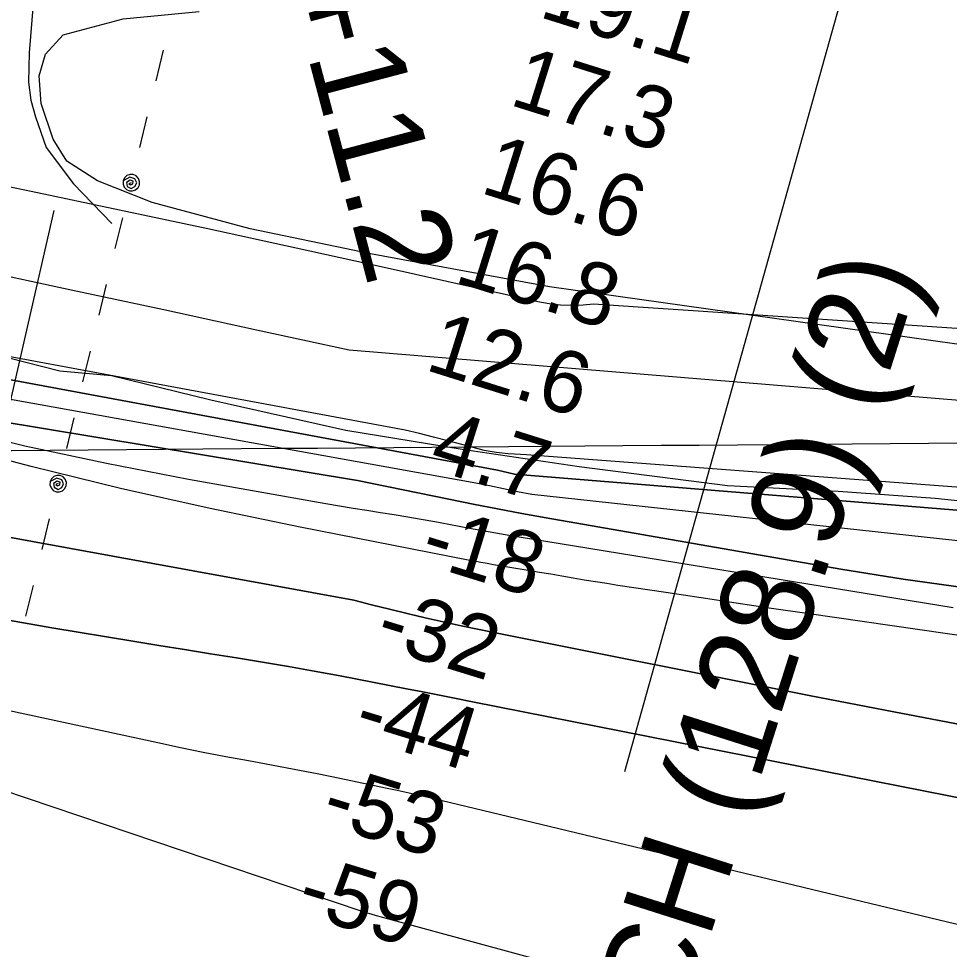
# Model space of a CAD drawing. Extents: x 3535183 to 3573198, y 534952 to 560562.
# Drawn here: x 3557103 to 3558107, y 546007 to 547011 of the extents above; entities that cross this region are included whole.
import ezdxf

# ---------------------------------------------------------------- set-up
doc = ezdxf.new("R2010")
doc.units = 0
for name, color, linetype in [('V-CHAN-NAID', 7, 'Continuous'), ('V-GRID-MAJR', 7, 'Continuous'), ('V-RIVR-EDGE', 7, 'Continuous'), ('V-RIVR-RANG', 7, 'Continuous'), ('V-SITE-VEGE', 7, 'Continuous'), ('V-SURV-IDEN', 7, 'Continuous'), ('V-TOPO-DPTH', 7, 'Continuous'), ('V-TOPO-MAJR', 7, 'Continuous'), ('V-TOPO-MINR', 7, 'Continuous'), ('V-TOPO-SHOR', 7, 'Continuous'), ('V-TOPO-WATR', 7, 'Continuous'), ('V-UTIL-LINE', 7, 'Continuous')]:
    doc.layers.add(name, color=color, linetype=linetype)

msp = doc.modelspace()

# ---------------------------------------------------------------- linework, layer by layer
at = {"layer": 'V-GRID-MAJR'}
msp.add_spline([(3539332.196, 546413.546), (3544607.59, 546451.528), (3549882.9790000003, 546490.277), (3555158.363, 546529.794), (3560433.741, 546570.077), (3565709.113, 546611.128), (3570984.478, 546652.946), (3570984.4790000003, 546652.946)], degree=3, dxfattribs=at)
at = {"layer": 'V-RIVR-EDGE'}
for points in [[(3557867.526648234, 546506.5137140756), (3557707.655860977, 546527.129021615), (3557581.480310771, 546545.8228293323), (3557455.922029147, 546566.3532919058), (3557310.1741799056, 546599.1882187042), (3557203.0112335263, 546625.1877384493), (3557147.2655325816, 546630.2273980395), (3557092.1552812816, 546644.4563922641)], [(3558260.8207770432, 546475.5175847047), (3558091.7515646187, 546493.0920020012), (3557986.994058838, 546500.7037619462), (3557867.526648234, 546506.5137140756)]]:
    msp.add_lwpolyline(points, dxfattribs=at)
at = {"layer": 'V-RIVR-RANG'}
msp.add_line((3558037.1509, 547199.735), (3557756.6949, 546198.2639000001), dxfattribs=at)
at = {"layer": 'V-SITE-VEGE'}
msp.add_lwpolyline([(3558186.915, 546649.454), (3557675.671, 546721.392), (3557482.501, 546757.023), (3557352.539, 546783.907), (3557246.842, 546812.161), (3557187.665, 546835.74), (3557154.535, 546856.922), (3557140.098, 546880.5210000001), (3557126.901, 546919.009), (3557124.714, 546948.885), (3557131.71, 546972.0480000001), (3557150.7830000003, 546993.1), (3557215.4590000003, 547010.428), (3557297.649, 547018.075)], dxfattribs=at)
at = {"layer": 'V-TOPO-DPTH'}
for points in [[(3560161.066004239, 546499.7649881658), (3559138.7533365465, 546519.5893166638), (3559133.973132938, 546519.0333681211), (3559131.566949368, 546518.8936694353), (3559104.676625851, 546518.0010845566), (3559096.80275309, 546517.9568696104), (3559088.9457691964, 546518.2007205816), (3559081.1141186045, 546518.8766704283), (3559073.2993568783, 546519.8406861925), (3557459.2494741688, 546652.8050554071), (3557359.3513186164, 546674.6177542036), (3557259.424955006, 546696.2998326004), (3557159.4562793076, 546717.7859803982), (3557059.4593955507, 546739.1415077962)], [(3556843.7574036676, 546667.4433239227), (3557619.3271630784, 546523.4595379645), (3557625.4211666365, 546522.061633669), (3557631.5230255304, 546520.6996679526), (3557637.636667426, 546519.391610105), (3558203.7215075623, 546473.1441986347), (3558271.922804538, 546469.9134213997), (3558340.1021208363, 546466.1535322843), (3558408.2865837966, 546461.9953653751), (3559024.1822685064, 546406.5406051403), (3559042.122651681, 546403.575536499), (3559060.08391984, 546400.7483049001), (3559078.076515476, 546398.1278288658), (3560193.6260020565, 546388.7361832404)], [(3556843.7574036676, 546667.4433239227), (3557619.3271630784, 546523.4595379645), (3557625.4211666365, 546522.061633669), (3557631.5230255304, 546520.6996679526), (3557637.636667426, 546519.391610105), (3558203.7215075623, 546473.1441986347), (3558271.922804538, 546469.9134213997), (3558340.1021208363, 546466.1535322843), (3558408.2865837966, 546461.9953653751), (3559024.1822685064, 546406.5406051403), (3559042.122651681, 546403.575536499), (3559060.08391984, 546400.7483049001), (3559078.076515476, 546398.1278288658), (3560193.6260020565, 546388.7361832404)], [(3557076.930140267, 546577.1713945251), (3557468.3673731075, 546512.2147430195), (3557566.8974509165, 546492.1460439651), (3557593.1295284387, 546486.9174962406), (3557619.38939197, 546481.8358329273), (3557645.690934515, 546476.9744962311), (3557672.020263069, 546472.2600439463), (3557989.9615153, 546416.7048948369), (3558057.095381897, 546405.9878506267), (3558124.39383563, 546396.5907208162), (3558191.939170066, 546389.173462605), (3558259.649091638, 546383.0761187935), (3558300.2763054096, 546380.01835093), (3558347.811273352, 546376.705811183), (3558395.366190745, 546373.7451806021), (3558442.9510323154, 546371.3124137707), (3558490.5558233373, 546369.2315561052), (3558538.141748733, 546366.9411817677), (3558585.6826062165, 546364.0200217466), (3558633.1558618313, 546360.1526831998), (3558680.584049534, 546355.6545589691), (3558960.9611361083, 546326.2431203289), (3559000.0899388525, 546321.963733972), (3560220.4021529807, 546322.9091876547)], [(3560220.4021529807, 546322.9091876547), (3559000.0899388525, 546321.963733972), (3558960.9611361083, 546326.2431203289), (3558680.584049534, 546355.6545589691), (3558633.1558618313, 546360.1526831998), (3558585.6826062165, 546364.0200217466), (3558538.141748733, 546366.9411817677), (3558490.5558233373, 546369.2315561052), (3558442.9510323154, 546371.3124137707), (3558395.366190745, 546373.7451806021), (3558347.811273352, 546376.705811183), (3558300.2763054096, 546380.01835093), (3558259.649091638, 546383.0761187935), (3558191.939170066, 546389.173462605), (3558124.39383563, 546396.5907208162), (3558057.095381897, 546405.9878506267), (3557989.9615153, 546416.7048948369), (3557672.020263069, 546472.2600439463), (3557645.690934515, 546476.9744962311), (3557619.38939197, 546481.8358329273), (3557593.1295284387, 546486.9174962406), (3557566.8974509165, 546492.1460439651), (3557468.3673731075, 546512.2147430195), (3557076.930140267, 546577.1713945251)], [(3558254.335842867, 546325.5055706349), (3557953.17280808, 546368.9536589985), (3557915.1562250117, 546374.4804818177), (3557877.147805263, 546380.0624717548), (3557839.151630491, 546385.727212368), (3557801.1636190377, 546391.4471200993), (3557749.450544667, 546399.2912187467), (3557737.330655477, 546401.1643311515), (3557725.2180491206, 546403.0826112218), (3557713.116367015, 546405.0686427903), (3557701.021967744, 546407.0998420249), (3557688.9320848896, 546409.1593290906), (3557676.8409405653, 546411.2113623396), (3557664.7479040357, 546413.2522148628), (3557652.653606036, 546415.2856135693), (3557615.0191893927, 546421.5951500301), (3557608.2119241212, 546422.7649742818), (3557601.411371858, 546423.9717516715), (3557594.6208891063, 546425.2339587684), (3557587.837119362, 546426.5331190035), (3557406.5577189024, 546462.0170141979), (3557309.3915622, 546482.161471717), (3557212.5613906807, 546503.7384612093), (3557116.235196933, 546527.464248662), (3557020.2449883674, 546552.6225680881)], [(3558254.335842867, 546325.5055706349), (3557953.17280808, 546368.9536589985), (3557915.1562250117, 546374.4804818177), (3557877.147805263, 546380.0624717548), (3557839.151630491, 546385.727212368), (3557801.1636190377, 546391.4471200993), (3557749.450544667, 546399.2912187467), (3557737.330655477, 546401.1643311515), (3557725.2180491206, 546403.0826112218), (3557713.116367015, 546405.0686427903), (3557701.021967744, 546407.0998420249), (3557688.9320848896, 546409.1593290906), (3557676.8409405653, 546411.2113623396), (3557664.7479040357, 546413.2522148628), (3557652.653606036, 546415.2856135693), (3557615.0191893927, 546421.5951500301), (3557608.2119241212, 546422.7649742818), (3557601.411371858, 546423.9717516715), (3557594.6208891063, 546425.2339587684), (3557587.837119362, 546426.5331190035), (3557406.5577189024, 546462.0170141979), (3557309.3915622, 546482.161471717), (3557212.5613906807, 546503.7384612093), (3557116.235196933, 546527.464248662), (3557020.2449883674, 546552.6225680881)], [(3556638.5204921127, 546534.118592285), (3557464.3087853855, 546383.1413017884), (3557483.5554293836, 546378.3178186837), (3557502.820701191, 546373.5709178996), (3557522.113914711, 546368.9388905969), (3557541.425756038, 546364.3834456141), (3557560.7717997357, 546359.9791757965), (3557580.1448114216, 546355.6998572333), (3557599.5582750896, 546351.6079655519), (3557618.9987067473, 546347.6410251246), (3557957.4473574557, 546280.280439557), (3558047.3596675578, 546262.7638391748), (3558137.3620043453, 546245.733805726)], [(3558137.3620043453, 546245.733805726), (3558047.3596675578, 546262.7638391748), (3557957.4473574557, 546280.280439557), (3557618.9987067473, 546347.6410251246), (3557599.5582750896, 546351.6079655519), (3557580.1448114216, 546355.6998572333), (3557560.7717997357, 546359.9791757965), (3557541.425756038, 546364.3834456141), (3557522.113914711, 546368.9388905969), (3557502.820701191, 546373.5709178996), (3557483.5554293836, 546378.3178186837), (3557464.3087853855, 546383.1413017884), (3556638.5204921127, 546534.118592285)], [(3557066.9538635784, 546366.1939817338), (3557138.4398700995, 546353.4579870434), (3557225.803035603, 546339.0580209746), (3557253.805935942, 546334.4773344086), (3557281.816140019, 546329.9421073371), (3557309.8372997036, 546325.4750695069), (3557337.865763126, 546321.0534911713), (3557365.8740337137, 546316.518918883), (3557393.848085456, 546311.7882781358), (3557421.7708089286, 546306.7635347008), (3557449.659313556, 546301.5427228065), (3557521.1143363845, 546287.7765895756), (3557538.998541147, 546284.3186667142), (3557556.8796265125, 546280.8447449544), (3557574.7560327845, 546277.346824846), (3557592.629319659, 546273.8329058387), (3558161.3176003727, 546161.6313341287)], [(3557066.9538635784, 546366.1939817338), (3557138.4398700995, 546353.4579870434), (3557225.803035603, 546339.0580209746), (3557253.805935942, 546334.4773344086), (3557281.816140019, 546329.9421073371), (3557309.8372997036, 546325.4750695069), (3557337.865763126, 546321.0534911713), (3557365.8740337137, 546316.518918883), (3557393.848085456, 546311.7882781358), (3557421.7708089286, 546306.7635347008), (3557449.659313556, 546301.5427228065), (3557521.1143363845, 546287.7765895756), (3557538.998541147, 546284.3186667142), (3557556.8796265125, 546280.8447449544), (3557574.7560327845, 546277.346824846), (3557592.629319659, 546273.8329058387), (3558161.3176003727, 546161.6313341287)]]:
    msp.add_lwpolyline(points, dxfattribs=at)
at = {"layer": 'V-TOPO-MAJR'}
msp.add_lwpolyline([(3558212.9387297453, 546010.2166874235), (3557549.2153367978, 546169.3075748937), (3557536.6125650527, 546172.2677953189), (3557523.99264222, 546175.1513483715), (3557511.3469927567, 546177.9199003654), (3557498.6841922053, 546180.611784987), (3557449.205190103, 546190.89496433), (3557424.680040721, 546195.8836984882), (3557400.1280811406, 546200.7336192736), (3557375.535906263, 546205.3753199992), (3557350.9169211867, 546209.8782073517), (3557326.305164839, 546214.4150875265), (3557301.7298507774, 546219.1360739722), (3557277.209200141, 546224.1332198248), (3557252.7249917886, 546229.314471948), (3557091.007875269, 546264.48796697)], dxfattribs=at)
at = {"layer": 'V-TOPO-MINR'}
for points in [[(3559221.0783099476, 546607.258167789), (3559215.852564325, 546606.0643722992), (3559210.5573912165, 546605.1293818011), (3559205.202623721, 546604.5384712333), (3559199.8387954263, 546604.1427961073), (3559194.461375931, 546604.039974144), (3559189.0748956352, 546604.1323876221), (3559133.4599983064, 546606.6056739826), (3559121.938762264, 546607.3194298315), (3559110.4449445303, 546608.2997296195), (3559098.9922542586, 546609.679845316), (3559087.5669822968, 546611.3265049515), (3557723.197054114, 546702.4517169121), (3557712.0492604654, 546701.622377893), (3557699.696180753, 546701.2510909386), (3557687.395496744, 546701.6009991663), (3557675.1734062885, 546703.0327001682), (3557663.003711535, 546705.1855963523), (3557497.15029152, 546742.1527486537), (3557402.048902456, 546763.1308609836), (3557306.8875253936, 546783.8302448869), (3557211.6361663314, 546804.1115361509), (3557116.324819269, 546824.1140989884), (3556949.7763514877, 546858.6852485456)], [(3560161.066004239, 546499.7649881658), (3559138.7533365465, 546519.5893166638), (3559133.973132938, 546519.0333681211), (3559131.566949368, 546518.8936694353), (3559104.676625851, 546518.0010845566), (3559096.80275309, 546517.9568696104), (3559088.9457691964, 546518.2007205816), (3559081.1141186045, 546518.8766704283), (3559073.2993568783, 546519.8406861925), (3557459.2494741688, 546652.8050554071), (3557359.3513186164, 546674.6177542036), (3557259.424955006, 546696.2998326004), (3557159.4562793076, 546717.7859803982), (3557059.4593955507, 546739.1415077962)], [(3559066.2877824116, 546433.5939024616), (3557650.9233978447, 546540.1778242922), (3557644.3038072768, 546540.3854992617), (3557637.6901309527, 546540.6946399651), (3557631.0853259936, 546541.1559792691), (3557624.486435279, 546541.7187843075), (3557617.921600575, 546542.5207925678), (3557611.3960257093, 546543.5389004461), (3557604.929340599, 546544.8811577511), (3557598.5019153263, 546546.4395146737), (3557580.9110227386, 546551.1724447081), (3557565.7043075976, 546555.2078688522), (3557550.4796498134, 546559.173422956), (3557535.228078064, 546563.0341719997), (3557519.9585636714, 546566.825051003), (3556756.4838818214, 546708.2758008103)], [(3558400.6650450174, 546416.5705041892), (3557656.357521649, 546497.4087034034), (3557641.2201023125, 546500.3244248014), (3557626.1002603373, 546503.326718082), (3557611.006784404, 546506.4588691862), (3557595.930885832, 546509.6775921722), (3557043.39982204, 546608.6468680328)], [(3560220.4021529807, 546322.9091876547), (3559000.0899388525, 546321.963733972), (3558960.9611361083, 546326.2431203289), (3558680.584049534, 546355.6545589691), (3558633.1558618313, 546360.1526831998), (3558585.6826062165, 546364.0200217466), (3558538.141748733, 546366.9411817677), (3558490.5558233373, 546369.2315561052), (3558442.9510323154, 546371.3124137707), (3558395.366190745, 546373.7451806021), (3558347.811273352, 546376.705811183), (3558300.2763054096, 546380.01835093), (3558259.649091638, 546383.0761187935), (3558191.939170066, 546389.173462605), (3558124.39383563, 546396.5907208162), (3558057.095381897, 546405.9878506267), (3557989.9615153, 546416.7048948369), (3557672.020263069, 546472.2600439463), (3557645.690934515, 546476.9744962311), (3557619.38939197, 546481.8358329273), (3557593.1295284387, 546486.9174962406), (3557566.8974509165, 546492.1460439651), (3557468.3673731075, 546512.2147430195), (3557076.930140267, 546577.1713945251)], [(3558111.0780975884, 546375.0053092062), (3557656.146086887, 546449.0073586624), (3557633.8278830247, 546452.7316165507), (3557611.531167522, 546456.5774810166), (3557589.2666845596, 546460.6057553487), (3557567.0236899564, 546464.7556362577), (3557551.8957813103, 546467.6421855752), (3557537.217511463, 546470.3495439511), (3557522.51878432, 546472.9363218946), (3557507.789371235, 546475.3422291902), (3557493.039500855, 546477.6275560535), (3557478.284520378, 546479.8851542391), (3557463.5431885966, 546482.2263894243), (3557448.82232986, 546484.6930801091), (3557434.1151198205, 546487.2434077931), (3557285.9627005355, 546513.5843472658), (3557197.487935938, 546530.6699714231), (3557109.4102542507, 546549.4881957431), (3557021.9281969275, 546570.9053203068)], [(3558254.335842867, 546325.5055706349), (3557953.17280808, 546368.9536589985), (3557915.1562250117, 546374.4804818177), (3557877.147805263, 546380.0624717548), (3557839.151630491, 546385.727212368), (3557801.1636190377, 546391.4471200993), (3557749.450544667, 546399.2912187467), (3557737.330655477, 546401.1643311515), (3557725.2180491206, 546403.0826112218), (3557713.116367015, 546405.0686427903), (3557701.021967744, 546407.0998420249), (3557688.9320848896, 546409.1593290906), (3557676.8409405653, 546411.2113623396), (3557664.7479040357, 546413.2522148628), (3557652.653606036, 546415.2856135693), (3557615.0191893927, 546421.5951500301), (3557608.2119241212, 546422.7649742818), (3557601.411371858, 546423.9717516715), (3557594.6208891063, 546425.2339587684), (3557587.837119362, 546426.5331190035), (3557406.5577189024, 546462.0170141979), (3557309.3915622, 546482.161471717), (3557212.5613906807, 546503.7384612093), (3557116.235196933, 546527.464248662), (3557020.2449883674, 546552.6225680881)], [(3558137.3620043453, 546245.733805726), (3558047.3596675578, 546262.7638391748), (3557957.4473574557, 546280.280439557), (3557618.9987067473, 546347.6410251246), (3557599.5582750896, 546351.6079655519), (3557580.1448114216, 546355.6998572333), (3557560.7717997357, 546359.9791757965), (3557541.425756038, 546364.3834456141), (3557522.113914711, 546368.9388905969), (3557502.820701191, 546373.5709178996), (3557483.5554293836, 546378.3178186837), (3557464.3087853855, 546383.1413017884), (3556638.5204921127, 546534.118592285)], [(3558161.3176003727, 546161.6313341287), (3557592.629319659, 546273.8329058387), (3557574.7560327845, 546277.346824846), (3557556.8796265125, 546280.8447449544), (3557538.998541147, 546284.3186667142), (3557521.1143363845, 546287.7765895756), (3557449.659313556, 546301.5427228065), (3557421.7708089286, 546306.7635347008), (3557393.848085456, 546311.7882781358), (3557365.8740337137, 546316.518918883), (3557337.865763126, 546321.0534911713), (3557309.8372997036, 546325.4750695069), (3557281.816140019, 546329.9421073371), (3557253.805935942, 546334.4773344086), (3557225.803035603, 546339.0580209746), (3557138.4398700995, 546353.4579870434), (3557066.9538635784, 546366.1939817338)], [(3559520.0336253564, 545517.8461659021), (3559415.361437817, 545543.0446504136), (3558970.7492764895, 545650.8183208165), (3558929.0343149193, 545661.0128177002), (3558887.34528599, 545671.3114515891), (3558845.6951560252, 545681.7662909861), (3558804.070958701, 545692.3252673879), (3558634.641178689, 545735.6433628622), (3558508.395677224, 545768.220728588), (3558382.249018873, 545801.1730587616), (3558256.250625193, 545834.6878356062), (3558130.351074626, 545868.5775768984), (3557494.192407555, 546041.3420663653), (3557488.7361126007, 546042.8767419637), (3557483.29960836, 546044.4765031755), (3557477.892790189, 546046.173892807), (3557472.505762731, 546047.9363680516), (3557056.5350559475, 546188.1884708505)]]:
    msp.add_lwpolyline(points, dxfattribs=at)
at = {"layer": 'V-TOPO-SHOR'}
msp.add_lwpolyline([(3557130.5810000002, 547176.963), (3557114.003, 546973.629), (3557113.349, 546941.992), (3557115.703, 546922.675), (3557120.8370000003, 546904.679), (3557132.535, 546871.41), (3557162.006, 546832.268), (3557203.171, 546789.576)], dxfattribs=at)
at = {"layer": 'V-TOPO-WATR'}
msp.add_lwpolyline([(3560193.6260020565, 546388.7361832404), (3559078.076515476, 546398.1278288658), (3559060.08391984, 546400.7483049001), (3559042.122651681, 546403.575536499), (3559024.1822685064, 546406.5406051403), (3558408.2865837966, 546461.9953653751), (3558340.1021208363, 546466.1535322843), (3558271.922804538, 546469.9134213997), (3558203.7215075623, 546473.1441986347), (3557637.636667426, 546519.391610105), (3557631.5230255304, 546520.6996679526), (3557625.4211666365, 546522.061633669), (3557619.3271630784, 546523.4595379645), (3556843.7574036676, 546667.4433239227)], dxfattribs=at)
at = {"layer": 'V-UTIL-LINE'}
msp.add_line((3556646.217, 544644.982), (3557140.991, 546803.557), dxfattribs=at)
for points in [[(3557250.974459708, 546943.371086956), (3557259.009443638, 546976.4080208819)], [(3557233.4854946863, 546871.4672307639), (3557241.520478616, 546904.50416469)], [(3557224.270513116, 546833.5673065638), (3557221.584518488, 546832.5353086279), (3557223.5135146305, 546831.2343112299), (3557226.051509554, 546832.2833091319), (3557226.424508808, 546835.187303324), (3557223.1645153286, 546836.146301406), (3557219.1015234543, 546833.807306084), (3557219.912521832, 546829.618314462), (3557224.1625133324, 546827.2523191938), (3557228.186505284, 546829.435314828), (3557230.160501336, 546833.4463068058), (3557228.054505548, 546837.786298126), (3557222.790516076, 546839.3982949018), (3557215.5255306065, 546835.69430231), (3557215.376530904, 546832.1853093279), (3557216.582528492, 546828.8873159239), (3557218.95852374, 546826.3013210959), (3557222.1435173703, 546824.822324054), (3557225.651510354, 546824.673324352), (3557228.9505037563, 546825.87932194), (3557231.5354985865, 546828.255317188), (3557233.0154956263, 546831.4403108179), (3557233.16349533, 546834.948303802), (3557231.95849774, 546838.2462972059), (3557229.581502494, 546840.8322920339), (3557226.397508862, 546842.312289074), (3557222.8885158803, 546842.4602887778), (3557219.5905224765, 546841.25429119), (3557217.004527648, 546838.8782959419), (3557215.5255306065, 546835.69430231)], [(3557207.016547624, 546762.6404484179), (3557215.051531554, 546795.677382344)], [(3557189.5285826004, 546690.7365922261), (3557197.56356653, 546723.7735261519)], [(3557172.0406175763, 546618.833736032), (3557180.0756015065, 546651.8706699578)], [(3557154.5526525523, 546546.9298798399), (3557162.5876364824, 546579.966813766)], [(3557145.3376709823, 546509.0299556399), (3557142.6516763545, 546507.9979577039), (3557144.580672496, 546506.6969603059), (3557147.1186674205, 546507.7459582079), (3557147.491666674, 546510.6499524), (3557144.231673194, 546511.6089504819), (3557140.1686813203, 546509.2699551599), (3557140.979679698, 546505.0809635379), (3557145.2286711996, 546502.7149682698), (3557149.25366315, 546504.897963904), (3557151.227659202, 546508.9089558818), (3557149.121663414, 546513.248947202), (3557143.857673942, 546514.8619439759), (3557136.592688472, 546511.156951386), (3557136.4436887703, 546507.6479584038), (3557137.649686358, 546504.349965), (3557140.0256816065, 546501.7639701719), (3557143.210675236, 546500.28497313), (3557146.71866822, 546500.135973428), (3557150.016661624, 546501.3419710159), (3557152.6026564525, 546503.717966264), (3557154.082653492, 546506.9029598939), (3557154.2306531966, 546510.410952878), (3557153.0246556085, 546513.7089462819), (3557150.6486603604, 546516.29494111), (3557147.464666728, 546517.77493815), (3557143.9556737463, 546517.9229378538), (3557140.657680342, 546516.7169402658), (3557138.071685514, 546514.3409450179), (3557136.592688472, 546511.156951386)], [(3557128.08370549, 546438.1030974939), (3557136.1186894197, 546471.14003142)], [(3557110.5957404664, 546366.199241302), (3557118.6307243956, 546399.2361752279)]]:
    msp.add_lwpolyline(points, dxfattribs=at)

# ---------------------------------------------------------------- texts
at = {"layer": 'V-CHAN-NAID'}
msp.add_text('OCCIDENTAL - KOCH (128.9) (2)', height=100.00000199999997, rotation=72.34987578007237, dxfattribs=at).set_placement((3557462.4353729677, 544805.734569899))
at = {"layer": 'V-RIVR-RANG'}
for s, height, rotation, p in [('19.1', 67, 342.56832571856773, (3557662.791013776, 547012.8423017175)), ('17.3', 67, 342.56832571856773, (3557630.8070250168, 546918.0724815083)), ('16.6', 67, 342.56832571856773, (3557599.3263670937, 546823.1436213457)), ('16.8', 67, 342.56832571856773, (3557571.3690250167, 546727.1084815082)), ('12.6', 67, 342.56832571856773, (3557539.8873670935, 546632.1796213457)), ('4.7', 67, 342.56832571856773, (3557543.6398676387, 546526.1889644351)), ('-18', 67.00000000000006, 342.8525, (3557533.3617098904, 546424.2645002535)), ('-32', 67.00000000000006, 342.8525, (3557484.990695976, 546334.537539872)), ('-44', 67.00000000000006, 342.8525, (3557461.5720520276, 546237.1112697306)), ('-53', 67.00000000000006, 342.8525, (3557426.5599129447, 546143.2634566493)), ('-59', 67.00000000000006, 342.8525, (3557400.117618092, 546046.7704361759))]:
    msp.add_text(s, height=height, rotation=rotation, dxfattribs=at).set_placement(p)
at = {"layer": 'V-SURV-IDEN'}
msp.add_text('5154+11.2', height=100.00000000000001, rotation=284.77330760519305, dxfattribs=at).set_placement((3557318.6304764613, 547334.3604350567))

doc.saveas('drawing.dxf')
